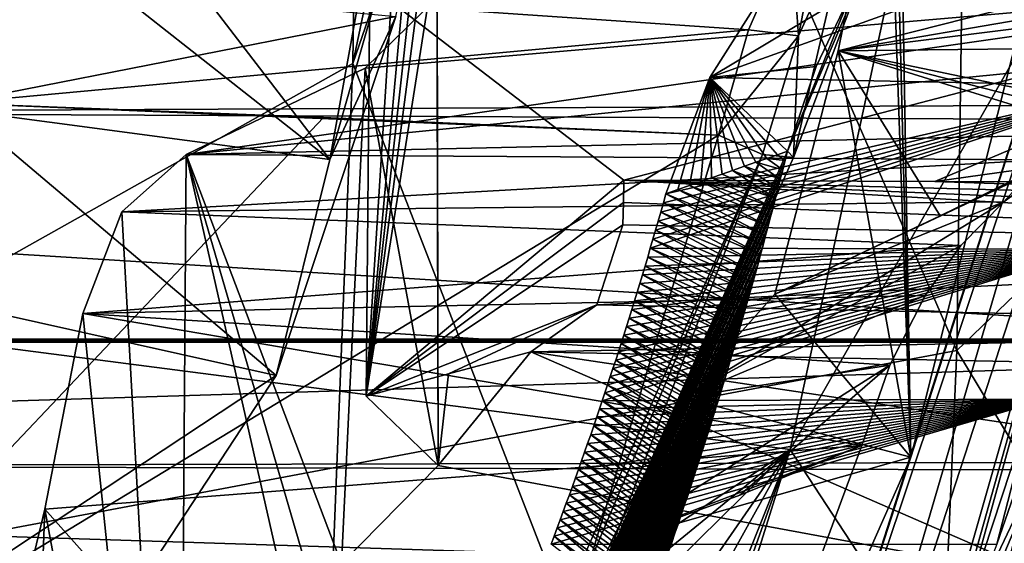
# Model space of a CAD drawing. Header units: metres. Extents: x -150 to 307, y -550 to 84.
# Tile 363 of 656: x 177.2 to 179.45, y -6.83 to -5.63. Entities that reach past the tile are written whole.
import ezdxf

# ---------------------------------------------------------------- set-up
doc = ezdxf.new("R2010")
doc.units = ezdxf.units.M
doc.layers.add('solid_26006363', color=7, linetype='CONTINUOUS')

msp = doc.modelspace()

# ---------------------------------------------------------------- linework, layer by layer
at = {"layer": 'solid_26006363'}
for points in [[(172.837753, -5.822712, 851.356628), (173.62738, 0.000002, 851.318604), (179.782745, 0.000002, 859.352051)], [(179.381119, -4.672429, 859.31189), (172.837753, -5.822712, 851.356628), (179.782745, 0.000002, 859.352051)], [(173.073059, -2.148849, 853.206177), (177.90921, -5.951815, 860.200317), (173.337814, 0, 853.406921)], [(173.337814, 0, 853.406921), (177.90921, -5.951815, 860.200317), (178.385742, -3.315887, 860.247681)], [(179.432434, 0.000028, 898.555115), (179.342484, -6.388863, 898.327148), (176.563232, 0.000015, 895.739807)], [(179.342484, -6.388863, 898.327148), (176.583649, -6.907595, 895.584045), (176.563232, 0.000015, 895.739807)], [(181.243179, -4.565142, 900.236755), (179.342484, -6.388863, 898.327148), (179.432434, 0.000028, 898.555115)], [(174.411835, -7.725033, 896.199707), (178.037109, 0, 899.987976), (174.40567, 0, 896.416138)], [(174.411835, -7.725033, 896.199707), (177.961533, -5.733047, 899.802368), (178.037109, 0, 899.987976)], [(179.162659, 0, 901.078247), (178.037109, 0, 899.987976), (177.961533, -5.733047, 899.802368)], [(179.943771, 0, 901.830261), (179.162659, 0, 901.078247), (177.961533, -5.733047, 899.802368)], [(179.730576, -10.283745, 901.281677), (179.943771, 0, 901.830261), (177.961533, -5.733047, 899.802368)], [(172.104492, -5.179132, 852.676575), (177.90921, -5.951815, 860.200317), (173.073059, -2.148849, 853.206177)], [(178.385742, -3.315887, 860.247681), (177.90921, -5.951815, 860.200317), (178.245712, -4.772816, 860.335999)], [(180.943573, -9.037745, 899.747742), (179.342484, -6.388863, 898.327148), (181.243179, -4.565142, 900.236755)], [(179.381119, -4.672429, 859.31189), (178.961533, -6.614567, 859.264648), (172.837753, -5.822712, 851.356628)], [(179.913528, -4.955569, 860.0354), (178.961533, -6.614567, 859.264648), (179.381119, -4.672429, 859.31189)], [(178.105453, -4.703802, 868.216797), (178.140854, -4.873078, 867.973938), (177.992249, -6.4926, 868.643677)], [(178.00061, -5.553671, 868.619202), (178.105453, -4.703802, 868.216797), (177.992249, -6.4926, 868.643677)], [(177.90921, -5.951815, 860.200317), (178.059753, -5.625562, 860.302551), (178.245712, -4.772816, 860.335999)], [(178.140854, -4.873078, 867.973938), (178.14798, -5.081121, 867.895325), (177.992249, -6.4926, 868.643677)], [(179.294022, -7.122301, 859.819214), (178.961533, -6.614567, 859.264648), (179.913528, -4.955569, 860.0354)], [(179.28035, -7.225312, 860.419495), (180.022507, -4.971245, 860.345215), (179.917892, -4.953764, 860.656433)], [(179.311996, -7.148438, 860.435913), (179.28035, -7.225312, 860.419495), (179.917892, -4.953764, 860.656433)], [(179.379303, -7.221052, 860.111816), (180.022507, -4.971245, 860.345215), (179.28035, -7.225312, 860.419495)], [(179.379303, -7.221052, 860.111816), (179.294022, -7.122301, 859.819214), (179.913528, -4.955569, 860.0354)], [(179.434448, -6.831405, 860.496826), (179.311996, -7.148438, 860.435913), (179.917892, -4.953764, 860.656433)], [(179.379303, -7.221052, 860.111816), (179.913528, -4.955569, 860.0354), (180.022507, -4.971245, 860.345215)], [(179.549072, -6.499936, 860.549255), (179.434448, -6.831405, 860.496826), (179.917892, -4.953764, 860.656433)], [(178.861435, -7.796789, 861.201233), (179.754242, -5.016511, 861.503479), (179.790909, -5.022456, 861.498657)], [(179.237335, -6.632068, 861.468933), (179.754242, -5.016511, 861.503479), (178.861435, -7.796789, 861.201233)], [(179.197571, -5.068841, 862.052246), (179.20903, -4.999267, 862.05249), (179.237335, -6.632068, 861.468933)], [(179.20903, -4.999267, 862.05249), (179.650894, -4.999609, 861.565125), (179.237335, -6.632068, 861.468933)], [(179.237335, -6.632068, 861.468933), (179.650894, -4.999609, 861.565125), (179.754242, -5.016511, 861.503479)], [(178.861435, -7.796789, 861.201233), (179.790909, -5.022456, 861.498657), (178.963837, -7.847898, 861.202881)], [(179.790909, -5.022456, 861.498657), (179.878479, -5.036614, 861.51593), (178.963837, -7.847898, 861.202881)], [(178.963837, -7.847898, 861.202881), (179.878479, -5.036614, 861.51593), (179.565567, -6.582246, 861.473328)], [(178.14798, -5.081121, 867.895325), (178.14798, -5.29464, 867.895325), (177.992249, -6.4926, 868.643677)], [(179.18576, -5.138438, 862.051575), (179.197571, -5.068841, 862.052246), (179.237335, -6.632068, 861.468933)], [(179.071671, -5.703992, 862.030884), (179.18576, -5.138438, 862.051575), (179.237335, -6.632068, 861.468933)], [(180.537109, -5.332516, 865.097412), (179.18576, -5.138438, 862.051575), (179.071671, -5.703992, 862.030884)], [(172.104492, -5.179132, 852.676575), (176.17009, -8.905542, 859.125488), (177.786545, -6.445518, 860.187622)], [(172.104492, -5.179132, 852.676575), (177.786545, -6.445518, 860.187622), (177.90921, -5.951815, 860.200317)], [(53.365746, -5.290247, 673.443176), (289.05188, -5.281072, -97.487572), (290.654449, -6.362432, -96.99762)], [(54.968628, -6.367424, 673.933228), (53.365746, -5.290247, 673.443176), (290.654449, -6.362432, -96.99762)], [(62.133198, -5.290247, 676.123657), (60.530315, -6.367424, 675.633606), (297.826538, -5.292864, -94.804886)], [(180.320099, -6.362432, -283.922089), (179.97464, -5.281072, -282.282288), (162.934433, -5.281072, -284.828979)], [(163.083496, -6.362432, -286.498108), (180.320099, -6.362432, -283.922089), (162.934433, -5.281072, -284.828979)], [(60.530315, -6.367424, 675.633606), (296.221344, -6.369913, -95.295654), (297.826538, -5.292864, -94.804886)], [(181.86615, -5.292864, -291.260803), (181.520126, -6.369913, -289.618317), (163.601318, -6.369913, -292.296295)], [(163.750641, -5.292864, -293.968201), (181.86615, -5.292864, -291.260803), (163.601318, -6.369913, -292.296295)], [(177.992249, -6.4926, 868.643677), (178.14798, -5.29464, 867.895325), (178.153687, -5.467664, 867.803406)], [(180.486771, -5.460565, 865.034729), (180.537109, -5.332516, 865.097412), (179.071671, -5.703992, 862.030884)], [(178.777954, -5.764814, 861.865723), (179.752487, -5.78431, 860.625854), (179.841736, -5.382115, 860.648193)], [(178.911743, -5.553401, 861.770996), (178.777954, -5.764814, 861.865723), (179.841736, -5.382115, 860.648193)], [(178.866257, -5.655896, 863.026794), (178.964142, -5.434412, 862.969971), (177.138168, -5.537876, 861.462158)], [(178.866257, -5.655896, 863.026794), (178.98085, -5.669854, 862.882874), (178.964142, -5.434412, 862.969971)], [(178.964142, -5.434412, 862.969971), (178.98085, -5.669854, 862.882874), (179.026031, -5.434337, 862.894409)], [(178.969376, -5.947519, 862.731628), (179.131653, -5.519087, 862.677368), (179.088348, -5.43424, 862.81842)], [(178.98085, -5.669854, 862.882874), (178.969376, -5.947519, 862.731628), (179.088348, -5.43424, 862.81842)], [(179.026031, -5.434337, 862.894409), (178.98085, -5.669854, 862.882874), (179.088348, -5.43424, 862.81842)], [(178.156723, -6.651658, 867.585205), (177.992249, -6.4926, 868.643677), (178.153687, -5.467664, 867.803406)], [(178.156723, -6.651658, 867.585205), (178.153687, -5.467664, 867.803406), (178.154327, -5.582214, 867.537842)], [(180.486771, -5.460565, 865.034729), (179.071671, -5.703992, 862.030884), (180.416275, -5.534753, 864.908081)], [(178.581192, -5.999354, 868.955688), (180.462646, -5.507825, 869.987854), (178.00061, -5.553671, 868.619202)], [(178.581192, -5.999354, 868.955688), (179.292511, -6.002451, 869.351807), (180.462646, -5.507825, 869.987854)], [(179.292511, -6.002451, 869.351807), (180.327255, -5.857431, 869.923279), (180.462646, -5.507825, 869.987854)], [(177.049072, -5.823477, 861.445251), (177.138168, -5.537876, 861.462158), (178.059753, -5.625562, 860.302551)], [(178.866257, -5.655896, 863.026794), (177.138168, -5.537876, 861.462158), (177.049072, -5.823477, 861.445251)], [(177.580826, -5.940783, 865.895569), (180.416275, -5.534753, 864.908081), (180.097519, -5.692615, 864.271362)], [(177.580826, -5.940783, 865.895569), (177.989487, -5.743797, 866.675903), (180.416275, -5.534753, 864.908081)], [(177.989487, -5.743797, 866.675903), (178.154327, -5.582214, 867.537842), (180.416275, -5.534753, 864.908081)], [(179.131653, -5.519087, 862.677368), (178.95517, -5.932831, 862.555908), (179.101471, -5.570441, 862.517639)], [(178.969376, -5.947519, 862.731628), (178.95517, -5.932831, 862.555908), (179.131653, -5.519087, 862.677368)], [(180.097519, -5.692615, 864.271362), (180.416275, -5.534753, 864.908081), (179.071671, -5.703992, 862.030884)], [(178.581192, -5.999354, 868.955688), (178.00061, -5.553671, 868.619202), (177.992249, -6.4926, 868.643677)], [(179.101471, -5.570441, 862.517639), (178.777954, -5.764814, 861.865723), (178.911743, -5.553401, 861.770996)], [(178.156723, -6.651658, 867.585205), (178.154327, -5.582214, 867.537842), (177.989487, -5.743797, 866.675903)], [(179.020798, -5.739427, 862.561829), (178.777954, -5.764814, 861.865723), (179.101471, -5.570441, 862.517639)], [(179.020798, -5.739427, 862.561829), (179.101471, -5.570441, 862.517639), (178.95517, -5.932831, 862.555908)], [(177.049072, -5.823477, 861.445251), (178.059753, -5.625562, 860.302551), (177.786545, -6.445518, 860.187622)], [(177.90921, -5.951815, 860.200317), (177.786545, -6.445518, 860.187622), (178.059753, -5.625562, 860.302551)], [(178.866257, -5.655896, 863.026794), (177.049072, -5.823477, 861.445251), (178.797516, -5.8969, 863.031311)], [(178.866257, -5.655896, 863.026794), (178.797516, -5.8969, 863.031311), (178.98085, -5.669854, 862.882874)], [(178.797516, -5.8969, 863.031311), (178.898056, -5.940386, 862.893311), (178.98085, -5.669854, 862.882874)], [(178.98085, -5.669854, 862.882874), (178.898056, -5.940386, 862.893311), (178.969376, -5.947519, 862.731628)], [(179.640991, -5.895341, 863.515198), (177.580826, -5.940783, 865.895569), (180.097519, -5.692615, 864.271362)], [(179.77652, -5.850738, 863.635864), (180.097519, -5.692615, 864.271362), (179.071671, -5.703992, 862.030884)], [(179.071671, -5.703992, 862.030884), (179.237335, -6.632068, 861.468933), (178.926315, -6.260039, 861.985413)], [(179.304413, -6.080739, 862.712769), (179.071671, -5.703992, 862.030884), (178.926315, -6.260039, 861.985413)], [(179.686554, -5.894655, 863.460144), (179.071671, -5.703992, 862.030884), (179.304413, -6.080739, 862.712769)], [(179.731628, -5.872745, 863.547302), (179.071671, -5.703992, 862.030884), (179.686554, -5.894655, 863.460144)], [(179.731628, -5.872745, 863.547302), (179.77652, -5.850738, 863.635864), (179.071671, -5.703992, 862.030884)], [(174.411835, -7.725033, 896.199707), (177.730026, -11.555298, 899.233765), (177.961533, -5.733047, 899.802368)], [(179.730576, -10.283745, 901.281677), (177.961533, -5.733047, 899.802368), (177.730026, -11.555298, 899.233765)], [(179.020798, -5.739427, 862.561829), (178.95517, -5.932831, 862.555908), (178.777954, -5.764814, 861.865723)], [(177.935349, -6.876023, 866.531677), (177.989487, -5.743797, 866.675903), (177.580826, -5.940783, 865.895569)], [(177.935349, -6.876023, 866.531677), (178.156723, -6.651658, 867.585205), (177.989487, -5.743797, 866.675903)], [(178.641785, -6.154912, 861.873657), (179.65387, -6.157035, 860.59198), (179.752487, -5.78431, 860.625854)], [(178.647797, -6.134428, 861.875549), (178.641785, -6.154912, 861.873657), (179.752487, -5.78431, 860.625854)], [(178.653793, -6.113828, 861.877441), (178.647797, -6.134428, 861.875549), (179.752487, -5.78431, 860.625854)], [(178.65976, -6.093112, 861.879333), (178.653793, -6.113828, 861.877441), (179.752487, -5.78431, 860.625854)], [(178.66571, -6.072279, 861.881165), (178.65976, -6.093112, 861.879333), (179.752487, -5.78431, 860.625854)], [(178.671661, -6.051332, 861.882996), (178.66571, -6.072279, 861.881165), (179.752487, -5.78431, 860.625854)], [(178.671661, -6.051332, 861.882996), (179.752487, -5.78431, 860.625854), (178.677582, -6.030268, 861.884766)], [(178.777954, -5.764814, 861.865723), (178.677582, -6.030268, 861.884766), (179.752487, -5.78431, 860.625854)], [(178.704926, -6.020914, 861.950012), (178.677582, -6.030268, 861.884766), (178.777954, -5.764814, 861.865723)], [(178.73143, -6.011731, 862.01355), (178.704926, -6.020914, 861.950012), (178.777954, -5.764814, 861.865723)], [(178.757126, -6.00277, 862.075439), (178.73143, -6.011731, 862.01355), (178.777954, -5.764814, 861.865723)], [(178.782074, -5.994061, 862.13562), (178.757126, -6.00277, 862.075439), (178.777954, -5.764814, 861.865723)], [(178.806274, -5.985558, 862.194092), (178.782074, -5.994061, 862.13562), (178.777954, -5.764814, 861.865723)], [(178.829773, -5.977288, 862.250854), (178.806274, -5.985558, 862.194092), (178.777954, -5.764814, 861.865723)], [(178.857071, -5.967739, 862.316772), (178.829773, -5.977288, 862.250854), (178.777954, -5.764814, 861.865723)], [(178.88327, -5.958619, 862.380249), (178.857071, -5.967739, 862.316772), (178.777954, -5.764814, 861.865723)], [(178.908157, -5.949627, 862.441284), (178.88327, -5.958619, 862.380249), (178.777954, -5.764814, 861.865723)], [(178.932297, -5.941177, 862.499817), (178.908157, -5.949627, 862.441284), (178.777954, -5.764814, 861.865723)], [(178.95517, -5.932831, 862.555908), (178.932297, -5.941177, 862.499817), (178.777954, -5.764814, 861.865723)], [(172.581253, -10.843798, 853.647644), (172.837753, -5.822712, 851.356628), (178.961533, -6.614567, 859.264648)], [(176.583237, -7.239657, 861.005737), (177.049072, -5.823477, 861.445251), (177.786545, -6.445518, 860.187622)], [(177.894196, -5.856225, 862.211731), (177.049072, -5.823477, 861.445251), (176.583237, -7.239657, 861.005737)], [(177.894196, -5.856225, 862.211731), (178.797516, -5.8969, 863.031311), (177.049072, -5.823477, 861.445251)], [(177.894196, -5.856225, 862.211731), (176.583237, -7.239657, 861.005737), (178.797516, -5.8969, 863.031311)], [(179.292511, -6.002451, 869.351807), (180.00383, -6.005548, 869.747986), (180.327255, -5.857431, 869.923279)], [(178.797516, -5.8969, 863.031311), (176.583237, -7.239657, 861.005737), (178.367249, -7.32052, 862.834167)], [(179.536362, -5.952895, 863.423523), (177.580826, -5.940783, 865.895569), (179.640991, -5.895341, 863.515198)], [(178.797516, -5.8969, 863.031311), (178.367249, -7.32052, 862.834167), (178.898056, -5.940386, 862.893311)], [(179.578949, -5.952194, 863.373596), (179.686554, -5.894655, 863.460144), (179.304413, -6.080739, 862.712769)], [(177.433441, -6.07154, 865.709473), (177.562637, -8.404031, 865.870911), (177.580826, -5.940783, 865.895569)], [(179.536362, -5.952895, 863.423523), (177.433441, -6.07154, 865.709473), (177.580826, -5.940783, 865.895569)], [(177.562637, -8.404031, 865.870911), (177.838684, -7.080999, 866.318542), (177.580826, -5.940783, 865.895569)], [(177.875549, -6.95228, 866.394775), (177.935349, -6.876023, 866.531677), (177.580826, -5.940783, 865.895569)], [(177.838684, -7.080999, 866.318542), (177.875549, -6.95228, 866.394775), (177.580826, -5.940783, 865.895569)], [(177.595139, -9.014685, 862.256653), (178.95517, -5.932831, 862.555908), (178.969376, -5.947519, 862.731628)], [(177.595139, -9.014685, 862.256653), (178.949844, -5.954334, 862.554504), (178.95517, -5.932831, 862.555908)], [(177.595139, -9.014685, 862.256653), (178.969376, -5.947519, 862.731628), (178.898056, -5.940386, 862.893311)], [(177.691925, -8.65412, 862.533386), (177.595139, -9.014685, 862.256653), (178.898056, -5.940386, 862.893311)], [(178.367249, -7.32052, 862.834167), (177.691925, -8.65412, 862.533386), (178.898056, -5.940386, 862.893311)], [(178.949844, -5.954334, 862.554504), (178.908157, -5.949627, 862.441284), (178.932297, -5.941177, 862.499817)], [(178.949844, -5.954334, 862.554504), (178.932297, -5.941177, 862.499817), (178.95517, -5.932831, 862.555908)], [(179.536362, -5.952895, 863.423523), (179.449814, -6.049243, 863.346802), (177.433441, -6.07154, 865.709473)], [(177.595139, -9.014685, 862.256653), (178.944473, -5.975848, 862.552979), (178.949844, -5.954334, 862.554504)], [(178.939041, -5.997352, 862.551392), (178.857071, -5.967739, 862.316772), (178.88327, -5.958619, 862.380249)], [(178.944473, -5.975848, 862.552979), (178.88327, -5.958619, 862.380249), (178.908157, -5.949627, 862.441284)], [(178.939041, -5.997352, 862.551392), (178.88327, -5.958619, 862.380249), (178.944473, -5.975848, 862.552979)], [(178.944473, -5.975848, 862.552979), (178.908157, -5.949627, 862.441284), (178.949844, -5.954334, 862.554504)], [(179.578949, -5.952194, 863.373596), (179.304413, -6.080739, 862.712769), (178.926315, -6.260039, 861.985413)], [(179.449814, -6.049243, 863.346802), (179.578949, -5.952194, 863.373596), (178.926315, -6.260039, 861.985413)], [(179.536362, -5.952895, 863.423523), (179.578949, -5.952194, 863.373596), (179.449814, -6.049243, 863.346802)], [(177.595139, -9.014685, 862.256653), (178.939041, -5.997352, 862.551392), (178.944473, -5.975848, 862.552979)], [(178.928055, -6.040334, 862.548157), (178.782074, -5.994061, 862.13562), (178.806274, -5.985558, 862.194092)], [(178.928055, -6.040334, 862.548157), (178.806274, -5.985558, 862.194092), (178.829773, -5.977288, 862.250854)], [(178.933578, -6.018847, 862.549805), (178.829773, -5.977288, 862.250854), (178.857071, -5.967739, 862.316772)], [(178.928055, -6.040334, 862.548157), (178.829773, -5.977288, 862.250854), (178.933578, -6.018847, 862.549805)], [(178.933578, -6.018847, 862.549805), (178.857071, -5.967739, 862.316772), (178.939041, -5.997352, 862.551392)], [(177.595139, -9.014685, 862.256653), (178.933578, -6.018847, 862.549805), (178.939041, -5.997352, 862.551392)], [(178.580215, -6.050413, 868.956726), (178.581192, -5.999354, 868.955688), (177.992249, -6.4926, 868.643677)], [(178.580215, -6.050413, 868.956726), (181.202805, -6.154105, 866.114685), (178.581192, -5.999354, 868.955688)], [(178.581192, -5.999354, 868.955688), (181.202805, -6.154105, 866.114685), (181.206238, -6.110541, 866.110962)], [(178.581192, -5.999354, 868.955688), (181.206238, -6.110541, 866.110962), (181.209641, -6.066997, 866.107239)], [(178.581192, -5.999354, 868.955688), (181.209641, -6.066997, 866.107239), (179.292511, -6.002451, 869.351807)], [(178.91687, -6.083277, 862.5448), (178.73143, -6.011731, 862.01355), (178.757126, -6.00277, 862.075439)], [(178.922485, -6.06181, 862.546509), (178.757126, -6.00277, 862.075439), (178.782074, -5.994061, 862.13562)], [(178.91687, -6.083277, 862.5448), (178.757126, -6.00277, 862.075439), (178.922485, -6.06181, 862.546509)], [(178.922485, -6.06181, 862.546509), (178.782074, -5.994061, 862.13562), (178.928055, -6.040334, 862.548157)], [(179.292511, -6.002451, 869.351807), (181.209641, -6.066997, 866.107239), (180.00383, -6.005548, 869.747986)], [(177.595139, -9.014685, 862.256653), (178.928055, -6.040334, 862.548157), (178.933578, -6.018847, 862.549805)], [(178.899734, -6.147619, 862.539429), (178.671661, -6.051332, 861.882996), (178.677582, -6.030268, 861.884766)], [(178.905487, -6.126182, 862.54126), (178.677582, -6.030268, 861.884766), (178.704926, -6.020914, 861.950012)], [(178.899734, -6.147619, 862.539429), (178.677582, -6.030268, 861.884766), (178.905487, -6.126182, 862.54126)], [(178.911209, -6.104735, 862.54303), (178.704926, -6.020914, 861.950012), (178.73143, -6.011731, 862.01355)], [(178.905487, -6.126182, 862.54126), (178.704926, -6.020914, 861.950012), (178.911209, -6.104735, 862.54303)], [(178.911209, -6.104735, 862.54303), (178.73143, -6.011731, 862.01355), (178.91687, -6.083277, 862.5448)], [(177.433441, -6.07154, 865.709473), (179.449814, -6.049243, 863.346802), (179.351837, -6.148342, 863.356262)], [(177.595139, -9.014685, 862.256653), (178.922485, -6.06181, 862.546509), (178.928055, -6.040334, 862.548157)], [(178.579239, -6.101172, 868.957825), (178.580215, -6.050413, 868.956726), (177.992249, -6.4926, 868.643677)], [(178.579239, -6.101172, 868.957825), (181.202805, -6.154105, 866.114685), (178.580215, -6.050413, 868.956726)], [(178.893921, -6.169046, 862.537598), (178.66571, -6.072279, 861.881165), (178.671661, -6.051332, 861.882996)], [(178.893921, -6.169046, 862.537598), (178.671661, -6.051332, 861.882996), (178.899734, -6.147619, 862.539429)], [(179.449814, -6.049243, 863.346802), (178.926315, -6.260039, 861.985413), (178.716278, -6.496286, 862.109924)], [(179.351837, -6.148342, 863.356262), (179.449814, -6.049243, 863.346802), (178.716278, -6.496286, 862.109924)], [(177.433441, -6.07154, 865.709473), (179.351837, -6.148342, 863.356262), (177.344391, -6.303802, 865.610229)], [(177.433441, -6.07154, 865.709473), (177.344391, -6.303802, 865.610229), (177.562637, -8.404031, 865.870911)], [(177.595139, -9.014685, 862.256653), (178.91687, -6.083277, 862.5448), (178.922485, -6.06181, 862.546509)], [(178.888077, -6.190462, 862.535706), (178.65976, -6.093112, 861.879333), (178.66571, -6.072279, 861.881165)], [(178.888077, -6.190462, 862.535706), (178.66571, -6.072279, 861.881165), (178.893921, -6.169046, 862.537598)], [(177.595139, -9.014685, 862.256653), (178.911209, -6.104735, 862.54303), (178.91687, -6.083277, 862.5448)], [(178.519379, -6.284269, 868.93042), (178.579239, -6.101172, 868.957825), (177.992249, -6.4926, 868.643677)], [(178.519379, -6.284269, 868.93042), (181.202805, -6.154105, 866.114685), (178.579239, -6.101172, 868.957825)], [(178.882172, -6.211868, 862.533752), (178.653793, -6.113828, 861.877441), (178.65976, -6.093112, 861.879333)], [(178.882172, -6.211868, 862.533752), (178.65976, -6.093112, 861.879333), (178.888077, -6.190462, 862.535706)], [(177.595139, -9.014685, 862.256653), (178.905487, -6.126182, 862.54126), (178.911209, -6.104735, 862.54303)], [(178.876221, -6.233262, 862.531799), (178.647797, -6.134428, 861.875549), (178.653793, -6.113828, 861.877441)], [(178.876221, -6.233262, 862.531799), (178.653793, -6.113828, 861.877441), (178.882172, -6.211868, 862.533752)], [(177.595139, -9.014685, 862.256653), (178.899734, -6.147619, 862.539429), (178.905487, -6.126182, 862.54126)], [(178.870224, -6.254646, 862.529785), (178.641785, -6.154912, 861.873657), (178.647797, -6.134428, 861.875549)], [(178.870224, -6.254646, 862.529785), (178.647797, -6.134428, 861.875549), (178.876221, -6.233262, 862.531799)], [(177.344391, -6.303802, 865.610229), (179.351837, -6.148342, 863.356262), (179.269913, -6.262866, 863.384827)], [(177.595139, -9.014685, 862.256653), (178.893921, -6.169046, 862.537598), (178.899734, -6.147619, 862.539429)], [(178.519379, -6.284269, 868.93042), (181.140091, -6.339268, 866.087952), (181.202805, -6.154105, 866.114685)], [(178.531738, -6.503927, 861.835083), (179.549072, -6.499936, 860.549255), (179.65387, -6.157035, 860.59198)], [(178.537903, -6.485523, 861.837402), (178.531738, -6.503927, 861.835083), (179.65387, -6.157035, 860.59198)], [(178.544083, -6.466994, 861.839661), (178.537903, -6.485523, 861.837402), (179.65387, -6.157035, 860.59198)], [(178.550247, -6.44835, 861.84198), (178.544083, -6.466994, 861.839661), (179.65387, -6.157035, 860.59198)], [(178.556412, -6.429592, 861.844238), (178.550247, -6.44835, 861.84198), (179.65387, -6.157035, 860.59198)], [(178.562576, -6.410719, 861.846497), (178.556412, -6.429592, 861.844238), (179.65387, -6.157035, 860.59198)], [(178.568726, -6.391731, 861.848694), (178.562576, -6.410719, 861.846497), (179.65387, -6.157035, 860.59198)], [(178.574875, -6.372629, 861.850891), (178.568726, -6.391731, 861.848694), (179.65387, -6.157035, 860.59198)], [(178.581009, -6.353412, 861.853088), (178.574875, -6.372629, 861.850891), (179.65387, -6.157035, 860.59198)], [(178.587128, -6.334079, 861.855225), (178.581009, -6.353412, 861.853088), (179.65387, -6.157035, 860.59198)], [(178.593246, -6.314632, 861.857361), (178.587128, -6.334079, 861.855225), (179.65387, -6.157035, 860.59198)], [(178.599365, -6.295071, 861.859497), (178.593246, -6.314632, 861.857361), (179.65387, -6.157035, 860.59198)], [(178.605453, -6.275394, 861.861572), (178.599365, -6.295071, 861.859497), (179.65387, -6.157035, 860.59198)], [(178.611542, -6.255602, 861.863647), (178.605453, -6.275394, 861.861572), (179.65387, -6.157035, 860.59198)], [(178.61763, -6.235695, 861.865723), (178.611542, -6.255602, 861.863647), (179.65387, -6.157035, 860.59198)], [(178.623688, -6.215672, 861.867737), (178.61763, -6.235695, 861.865723), (179.65387, -6.157035, 860.59198)], [(178.62973, -6.195534, 861.869751), (178.623688, -6.215672, 861.867737), (179.65387, -6.157035, 860.59198)], [(178.635773, -6.175281, 861.871704), (178.62973, -6.195534, 861.869751), (179.65387, -6.157035, 860.59198)], [(178.641785, -6.154912, 861.873657), (178.635773, -6.175281, 861.871704), (179.65387, -6.157035, 860.59198)], [(178.864182, -6.276018, 862.52771), (178.635773, -6.175281, 861.871704), (178.641785, -6.154912, 861.873657)], [(178.864182, -6.276018, 862.52771), (178.641785, -6.154912, 861.873657), (178.870224, -6.254646, 862.529785)], [(179.269913, -6.262866, 863.384827), (179.351837, -6.148342, 863.356262), (178.716278, -6.496286, 862.109924)], [(177.595139, -9.014685, 862.256653), (178.888077, -6.190462, 862.535706), (178.893921, -6.169046, 862.537598)], [(177.595139, -9.014685, 862.256653), (178.882172, -6.211868, 862.533752), (178.888077, -6.190462, 862.535706)], [(178.858093, -6.297379, 862.525635), (178.62973, -6.195534, 861.869751), (178.635773, -6.175281, 861.871704)], [(178.858093, -6.297379, 862.525635), (178.635773, -6.175281, 861.871704), (178.864182, -6.276018, 862.52771)], [(177.595139, -9.014685, 862.256653), (178.876221, -6.233262, 862.531799), (178.882172, -6.211868, 862.533752)], [(178.851959, -6.318728, 862.52356), (178.623688, -6.215672, 861.867737), (178.62973, -6.195534, 861.869751)], [(178.851959, -6.318728, 862.52356), (178.62973, -6.195534, 861.869751), (178.858093, -6.297379, 862.525635)], [(177.595139, -9.014685, 862.256653), (178.870224, -6.254646, 862.529785), (178.876221, -6.233262, 862.531799)], [(178.839539, -6.361391, 862.519165), (178.611542, -6.255602, 861.863647), (178.61763, -6.235695, 861.865723)], [(178.845779, -6.340066, 862.521362), (178.61763, -6.235695, 861.865723), (178.623688, -6.215672, 861.867737)], [(178.839539, -6.361391, 862.519165), (178.61763, -6.235695, 861.865723), (178.845779, -6.340066, 862.521362)], [(178.845779, -6.340066, 862.521362), (178.623688, -6.215672, 861.867737), (178.851959, -6.318728, 862.52356)], [(177.595139, -9.014685, 862.256653), (178.864182, -6.276018, 862.52771), (178.870224, -6.254646, 862.529785)], [(178.833267, -6.382704, 862.516968), (178.605453, -6.275394, 861.861572), (178.611542, -6.255602, 861.863647)], [(178.833267, -6.382704, 862.516968), (178.611542, -6.255602, 861.863647), (178.839539, -6.361391, 862.519165)], [(177.344391, -6.303802, 865.610229), (179.269913, -6.262866, 863.384827), (179.18985, -6.422462, 863.4151)], [(177.595139, -9.014685, 862.256653), (178.858093, -6.297379, 862.525635), (178.864182, -6.276018, 862.52771)], [(178.826935, -6.404006, 862.514709), (178.599365, -6.295071, 861.859497), (178.605453, -6.275394, 861.861572)], [(178.826935, -6.404006, 862.514709), (178.605453, -6.275394, 861.861572), (178.833267, -6.382704, 862.516968)], [(178.716278, -6.496286, 862.109924), (178.926315, -6.260039, 861.985413), (179.237335, -6.632068, 861.468933)], [(179.18985, -6.422462, 863.4151), (179.269913, -6.262866, 863.384827), (178.716278, -6.496286, 862.109924)], [(177.344391, -6.303802, 865.610229), (179.125351, -6.605477, 863.412292), (177.257278, -6.750916, 865.521179)], [(177.344391, -6.303802, 865.610229), (177.257278, -6.750916, 865.521179), (177.562637, -8.404031, 865.870911)], [(177.344391, -6.303802, 865.610229), (179.18985, -6.422462, 863.4151), (179.125351, -6.605477, 863.412292)], [(177.595139, -9.014685, 862.256653), (178.851959, -6.318728, 862.52356), (178.858093, -6.297379, 862.525635)], [(178.519379, -6.284269, 868.93042), (177.992249, -6.4926, 868.643677), (178.180252, -6.442121, 868.746704)], [(178.180252, -6.442121, 868.746704), (178.36824, -6.391641, 868.849731), (178.519379, -6.284269, 868.93042)], [(178.36824, -6.391641, 868.849731), (181.140091, -6.339268, 866.087952), (178.519379, -6.284269, 868.93042)], [(178.820572, -6.425294, 862.51239), (178.593246, -6.314632, 861.857361), (178.599365, -6.295071, 861.859497)], [(178.820572, -6.425294, 862.51239), (178.599365, -6.295071, 861.859497), (178.826935, -6.404006, 862.514709)], [(177.595139, -9.014685, 862.256653), (178.845779, -6.340066, 862.521362), (178.851959, -6.318728, 862.52356)], [(178.814148, -6.446569, 862.510071), (178.587128, -6.334079, 861.855225), (178.593246, -6.314632, 861.857361)], [(178.814148, -6.446569, 862.510071), (178.593246, -6.314632, 861.857361), (178.820572, -6.425294, 862.51239)], [(177.595139, -9.014685, 862.256653), (178.839539, -6.361391, 862.519165), (178.845779, -6.340066, 862.521362)], [(178.36824, -6.391641, 868.849731), (181.008957, -6.444919, 865.988037), (181.140091, -6.339268, 866.087952)], [(178.807678, -6.467832, 862.50769), (178.581009, -6.353412, 861.853088), (178.587128, -6.334079, 861.855225)], [(178.807678, -6.467832, 862.50769), (178.587128, -6.334079, 861.855225), (178.814148, -6.446569, 862.510071)], [(54.968628, -6.367424, 673.933228), (290.654449, -6.362432, -96.99762), (292.483582, -6.92732, -96.4384)], [(56.796795, -6.92875, 674.492188), (54.968628, -6.367424, 673.933228), (292.483582, -6.92732, -96.4384)], [(60.530315, -6.367424, 675.633606), (58.702145, -6.92875, 675.074707), (296.221344, -6.369913, -95.295654)], [(58.702145, -6.92875, 675.074707), (294.390808, -6.929883, -95.855293), (296.221344, -6.369913, -95.295654)], [(180.714386, -6.92732, -285.793732), (180.320099, -6.362432, -283.922089), (163.083496, -6.362432, -286.498108)], [(163.253647, -6.92732, -288.403259), (180.714386, -6.92732, -285.793732), (163.083496, -6.362432, -286.498108)], [(181.520126, -6.369913, -289.618317), (181.125519, -6.929883, -287.74527), (163.431046, -6.929883, -290.38974)], [(163.601318, -6.369913, -292.296295), (181.520126, -6.369913, -289.618317), (163.431046, -6.929883, -290.38974)], [(177.595139, -9.014685, 862.256653), (178.833267, -6.382704, 862.516968), (178.839539, -6.361391, 862.519165)], [(178.801163, -6.489082, 862.505249), (178.574875, -6.372629, 861.850891), (178.581009, -6.353412, 861.853088)], [(178.801163, -6.489082, 862.505249), (178.581009, -6.353412, 861.853088), (178.807678, -6.467832, 862.50769)], [(179.342484, -6.388863, 898.327148), (179.063919, -12.813958, 897.631409), (176.583649, -6.907595, 895.584045)], [(177.595139, -9.014685, 862.256653), (178.826935, -6.404006, 862.514709), (178.833267, -6.382704, 862.516968)], [(178.36824, -6.391641, 868.849731), (178.156723, -6.651658, 867.585205), (179.561981, -6.911149, 864.75592)], [(178.180252, -6.442121, 868.746704), (178.156723, -6.651658, 867.585205), (178.36824, -6.391641, 868.849731)], [(178.36824, -6.391641, 868.849731), (179.561981, -6.911149, 864.75592), (180.283615, -6.677971, 865.374146)], [(178.36824, -6.391641, 868.849731), (180.283615, -6.677971, 865.374146), (181.008957, -6.444919, 865.988037)], [(178.78801, -6.531541, 862.500305), (178.562576, -6.410719, 861.846497), (178.568726, -6.391731, 861.848694)], [(178.794617, -6.510318, 862.502808), (178.568726, -6.391731, 861.848694), (178.574875, -6.372629, 861.850891)], [(178.78801, -6.531541, 862.500305), (178.568726, -6.391731, 861.848694), (178.794617, -6.510318, 862.502808)], [(178.794617, -6.510318, 862.502808), (178.574875, -6.372629, 861.850891), (178.801163, -6.489082, 862.505249)], [(180.943573, -9.037745, 899.747742), (179.063919, -12.813958, 897.631409), (179.342484, -6.388863, 898.327148)], [(177.595139, -9.014685, 862.256653), (178.820572, -6.425294, 862.51239), (178.826935, -6.404006, 862.514709)], [(178.781357, -6.552751, 862.497803), (178.556412, -6.429592, 861.844238), (178.562576, -6.410719, 861.846497)], [(178.781357, -6.552751, 862.497803), (178.562576, -6.410719, 861.846497), (178.78801, -6.531541, 862.500305)], [(177.595139, -9.014685, 862.256653), (178.814148, -6.446569, 862.510071), (178.820572, -6.425294, 862.51239)], [(178.774658, -6.573946, 862.495239), (178.550247, -6.44835, 861.84198), (178.556412, -6.429592, 861.844238)], [(179.18985, -6.422462, 863.4151), (178.716278, -6.496286, 862.109924), (178.55249, -6.826474, 862.120544)], [(178.846481, -6.719198, 862.775696), (179.18985, -6.422462, 863.4151), (178.55249, -6.826474, 862.120544)], [(178.774658, -6.573946, 862.495239), (178.556412, -6.429592, 861.844238), (178.781357, -6.552751, 862.497803)], [(178.846481, -6.719198, 862.775696), (179.125351, -6.605477, 863.412292), (179.18985, -6.422462, 863.4151)], [(176.583237, -7.239657, 861.005737), (177.786545, -6.445518, 860.187622), (176.17009, -8.905542, 859.125488)], [(177.595139, -9.014685, 862.256653), (178.807678, -6.467832, 862.50769), (178.814148, -6.446569, 862.510071)], [(178.180252, -6.442121, 868.746704), (177.992249, -6.4926, 868.643677), (178.156723, -6.651658, 867.585205)], [(178.767914, -6.595127, 862.492615), (178.544083, -6.466994, 861.839661), (178.550247, -6.44835, 861.84198)], [(178.767914, -6.595127, 862.492615), (178.550247, -6.44835, 861.84198), (178.774658, -6.573946, 862.495239)], [(177.595139, -9.014685, 862.256653), (178.801163, -6.489082, 862.505249), (178.807678, -6.467832, 862.50769)], [(178.761124, -6.616294, 862.48999), (178.537903, -6.485523, 861.837402), (178.544083, -6.466994, 861.839661)], [(178.761124, -6.616294, 862.48999), (178.544083, -6.466994, 861.839661), (178.767914, -6.595127, 862.492615)], [(177.595139, -9.014685, 862.256653), (178.794617, -6.510318, 862.502808), (178.801163, -6.489082, 862.505249)], [(178.414841, -6.831173, 861.788696), (179.434448, -6.831405, 860.496826), (179.549072, -6.499936, 860.549255)], [(178.421814, -6.812681, 861.791565), (178.414841, -6.831173, 861.788696), (179.549072, -6.499936, 860.549255)], [(178.428787, -6.794075, 861.794495), (178.421814, -6.812681, 861.791565), (179.549072, -6.499936, 860.549255)], [(178.435745, -6.775349, 861.797302), (178.428787, -6.794075, 861.794495), (179.549072, -6.499936, 860.549255)], [(178.442719, -6.756503, 861.800171), (178.435745, -6.775349, 861.797302), (179.549072, -6.499936, 860.549255)], [(178.449677, -6.737533, 861.802979), (178.442719, -6.756503, 861.800171), (179.549072, -6.499936, 860.549255)], [(178.45665, -6.718435, 861.805847), (178.449677, -6.737533, 861.802979), (179.549072, -6.499936, 860.549255)], [(178.463608, -6.699208, 861.808594), (178.45665, -6.718435, 861.805847), (179.549072, -6.499936, 860.549255)], [(178.470581, -6.679848, 861.811401), (178.463608, -6.699208, 861.808594), (179.549072, -6.499936, 860.549255)], [(178.477554, -6.660352, 861.814148), (178.470581, -6.679848, 861.811401), (179.549072, -6.499936, 860.549255)], [(178.484512, -6.640718, 861.816895), (178.477554, -6.660352, 861.814148), (179.549072, -6.499936, 860.549255)], [(178.491486, -6.620941, 861.819641), (178.484512, -6.640718, 861.816895), (179.549072, -6.499936, 860.549255)], [(178.498459, -6.601019, 861.822388), (178.491486, -6.620941, 861.819641), (179.549072, -6.499936, 860.549255)], [(178.505432, -6.580951, 861.825073), (178.498459, -6.601019, 861.822388), (179.549072, -6.499936, 860.549255)], [(178.512405, -6.560731, 861.827759), (178.505432, -6.580951, 861.825073), (179.549072, -6.499936, 860.549255)], [(178.519394, -6.540358, 861.830383), (178.512405, -6.560731, 861.827759), (179.549072, -6.499936, 860.549255)], [(178.525558, -6.522205, 861.832764), (178.519394, -6.540358, 861.830383), (179.549072, -6.499936, 860.549255)], [(178.531738, -6.503927, 861.835083), (178.525558, -6.522205, 861.832764), (179.549072, -6.499936, 860.549255)], [(178.747391, -6.658586, 862.484619), (178.525558, -6.522205, 861.832764), (178.531738, -6.503927, 861.835083)], [(178.754288, -6.637447, 862.487305), (178.531738, -6.503927, 861.835083), (178.537903, -6.485523, 861.837402)], [(178.747391, -6.658586, 862.484619), (178.531738, -6.503927, 861.835083), (178.754288, -6.637447, 862.487305)], [(178.754288, -6.637447, 862.487305), (178.537903, -6.485523, 861.837402), (178.761124, -6.616294, 862.48999)], [(178.55249, -6.826474, 862.120544), (178.716278, -6.496286, 862.109924), (179.237335, -6.632068, 861.468933)], [(177.595139, -9.014685, 862.256653), (178.78801, -6.531541, 862.500305), (178.794617, -6.510318, 862.502808)], [(178.740463, -6.679709, 862.481873), (178.519394, -6.540358, 861.830383), (178.525558, -6.522205, 861.832764)], [(178.740463, -6.679709, 862.481873), (178.525558, -6.522205, 861.832764), (178.747391, -6.658586, 862.484619)], [(177.595139, -9.014685, 862.256653), (178.781357, -6.552751, 862.497803), (178.78801, -6.531541, 862.500305)], [(178.73349, -6.700818, 862.479065), (178.512405, -6.560731, 861.827759), (178.519394, -6.540358, 861.830383)], [(178.73349, -6.700818, 862.479065), (178.519394, -6.540358, 861.830383), (178.740463, -6.679709, 862.481873)], [(177.595139, -9.014685, 862.256653), (178.774658, -6.573946, 862.495239), (178.781357, -6.552751, 862.497803)], [(177.595139, -9.014685, 862.256653), (178.767914, -6.595127, 862.492615), (178.774658, -6.573946, 862.495239)], [(178.726471, -6.721911, 862.476257), (178.505432, -6.580951, 861.825073), (178.512405, -6.560731, 861.827759)], [(178.726471, -6.721911, 862.476257), (178.512405, -6.560731, 861.827759), (178.73349, -6.700818, 862.479065)], [(177.595139, -9.014685, 862.256653), (178.761124, -6.616294, 862.48999), (178.767914, -6.595127, 862.492615)], [(178.719406, -6.742989, 862.473389), (178.498459, -6.601019, 861.822388), (178.505432, -6.580951, 861.825073)], [(178.719406, -6.742989, 862.473389), (178.505432, -6.580951, 861.825073), (178.726471, -6.721911, 862.476257)], [(178.93721, -8.070319, 861.203064), (179.565567, -6.582246, 861.473328), (183.440704, -8.010579, 865.296753)], [(178.963837, -7.847898, 861.202881), (179.565567, -6.582246, 861.473328), (178.93721, -8.070319, 861.203064)], [(173.334442, -11.214542, 854.722778), (172.581253, -10.843798, 853.647644), (178.961533, -6.614567, 859.264648)], [(174.163879, -11.338564, 855.710266), (173.334442, -11.214542, 854.722778), (178.961533, -6.614567, 859.264648)], [(175.995346, -10.883822, 857.47876), (174.163879, -11.338564, 855.710266), (178.961533, -6.614567, 859.264648)], [(176.898224, -10.322435, 858.217896), (175.995346, -10.883822, 857.47876), (178.961533, -6.614567, 859.264648)], [(177.816315, -9.479007, 858.901062), (176.898224, -10.322435, 858.217896), (178.961533, -6.614567, 859.264648)], [(178.538361, -8.19248, 863.142212), (177.257278, -6.750916, 865.521179), (179.125351, -6.605477, 863.412292)], [(177.595139, -9.014685, 862.256653), (178.754288, -6.637447, 862.487305), (178.761124, -6.616294, 862.48999)], [(178.019058, -9.245866, 859.042542), (177.816315, -9.479007, 858.901062), (178.961533, -6.614567, 859.264648)], [(178.213684, -9.002501, 859.174866), (178.019058, -9.245866, 859.042542), (178.961533, -6.614567, 859.264648)], [(179.294022, -7.122301, 859.819214), (178.213684, -9.002501, 859.174866), (178.961533, -6.614567, 859.264648)], [(178.712296, -6.764051, 862.47052), (178.491486, -6.620941, 861.819641), (178.498459, -6.601019, 861.822388)], [(178.712296, -6.764051, 862.47052), (178.498459, -6.601019, 861.822388), (178.719406, -6.742989, 862.473389)], [(178.538361, -8.19248, 863.142212), (179.125351, -6.605477, 863.412292), (178.55249, -6.826474, 862.120544)], [(178.846481, -6.719198, 862.775696), (178.55249, -6.826474, 862.120544), (179.125351, -6.605477, 863.412292)], [(177.595139, -9.014685, 862.256653), (178.747391, -6.658586, 862.484619), (178.754288, -6.637447, 862.487305)], [(178.697922, -6.806129, 862.4646), (178.477554, -6.660352, 861.814148), (178.484512, -6.640718, 861.816895)], [(178.705124, -6.785098, 862.46759), (178.484512, -6.640718, 861.816895), (178.491486, -6.620941, 861.819641)], [(178.697922, -6.806129, 862.4646), (178.484512, -6.640718, 861.816895), (178.705124, -6.785098, 862.46759)], [(178.705124, -6.785098, 862.46759), (178.491486, -6.620941, 861.819641), (178.712296, -6.764051, 862.47052)], [(178.55249, -6.826474, 862.120544), (179.237335, -6.632068, 861.468933), (178.597702, -8.077955, 861.192505)], [(178.597702, -8.077955, 861.192505), (179.237335, -6.632068, 861.468933), (178.861435, -7.796789, 861.201233)], [(177.595139, -9.014685, 862.256653), (178.740463, -6.679709, 862.481873), (178.747391, -6.658586, 862.484619)], [(177.935349, -6.876023, 866.531677), (179.561981, -6.911149, 864.75592), (178.156723, -6.651658, 867.585205)], [(178.690674, -6.827144, 862.461609), (178.470581, -6.679848, 861.811401), (178.477554, -6.660352, 861.814148)], [(178.690674, -6.827144, 862.461609), (178.477554, -6.660352, 861.814148), (178.697922, -6.806129, 862.4646)], [(177.595139, -9.014685, 862.256653), (178.73349, -6.700818, 862.479065), (178.740463, -6.679709, 862.481873)], [(178.68338, -6.848143, 862.458557), (178.463608, -6.699208, 861.808594), (178.470581, -6.679848, 861.811401)], [(178.68338, -6.848143, 862.458557), (178.470581, -6.679848, 861.811401), (178.690674, -6.827144, 862.461609)], [(177.595139, -9.014685, 862.256653), (178.726471, -6.721911, 862.476257), (178.73349, -6.700818, 862.479065)], [(178.676025, -6.869125, 862.455444), (178.45665, -6.718435, 861.805847), (178.463608, -6.699208, 861.808594)], [(178.676025, -6.869125, 862.455444), (178.463608, -6.699208, 861.808594), (178.68338, -6.848143, 862.458557)], [(177.595139, -9.014685, 862.256653), (178.719406, -6.742989, 862.473389), (178.726471, -6.721911, 862.476257)], [(178.66864, -6.89009, 862.452332), (178.449677, -6.737533, 861.802979), (178.45665, -6.718435, 861.805847)], [(178.66864, -6.89009, 862.452332), (178.45665, -6.718435, 861.805847), (178.676025, -6.869125, 862.455444)], [(177.257278, -6.750916, 865.521179), (177.152649, -7.182404, 865.423401), (177.152664, -9.525172, 865.423401)], [(178.538361, -8.19248, 863.142212), (177.152649, -7.182404, 865.423401), (177.257278, -6.750916, 865.521179)], [(177.257278, -6.750916, 865.521179), (177.152664, -9.525172, 865.423401), (177.562637, -8.404031, 865.870911)], [(177.595139, -9.014685, 862.256653), (178.712296, -6.764051, 862.47052), (178.719406, -6.742989, 862.473389)], [(178.661209, -6.911039, 862.449219), (178.442719, -6.756503, 861.800171), (178.449677, -6.737533, 861.802979)], [(178.661209, -6.911039, 862.449219), (178.449677, -6.737533, 861.802979), (178.66864, -6.89009, 862.452332)], [(177.595139, -9.014685, 862.256653), (178.705124, -6.785098, 862.46759), (178.712296, -6.764051, 862.47052)], [(178.646194, -6.952885, 862.44281), (178.428787, -6.794075, 861.794495), (178.435745, -6.775349, 861.797302)], [(178.653732, -6.93197, 862.445984), (178.435745, -6.775349, 861.797302), (178.442719, -6.756503, 861.800171)], [(178.646194, -6.952885, 862.44281), (178.435745, -6.775349, 861.797302), (178.653732, -6.93197, 862.445984)], [(178.653732, -6.93197, 862.445984), (178.442719, -6.756503, 861.800171), (178.661209, -6.911039, 862.449219)], [(177.595139, -9.014685, 862.256653), (178.697922, -6.806129, 862.4646), (178.705124, -6.785098, 862.46759)], [(178.638626, -6.973782, 862.439514), (178.421814, -6.812681, 861.791565), (178.428787, -6.794075, 861.794495)], [(178.638626, -6.973782, 862.439514), (178.428787, -6.794075, 861.794495), (178.646194, -6.952885, 862.44281)], [(177.595139, -9.014685, 862.256653), (178.690674, -6.827144, 862.461609), (178.697922, -6.806129, 862.4646)], [(178.631012, -6.994661, 862.436218), (178.414841, -6.831173, 861.788696), (178.421814, -6.812681, 861.791565)], [(178.631012, -6.994661, 862.436218), (178.421814, -6.812681, 861.791565), (178.638626, -6.973782, 862.439514)], [(177.595139, -9.014685, 862.256653), (178.68338, -6.848143, 862.458557), (178.690674, -6.827144, 862.461609)], [(178.004074, -8.065609, 861.856079), (178.55249, -6.826474, 862.120544), (178.597702, -8.077955, 861.192505)], [(178.538361, -8.19248, 863.142212), (178.55249, -6.826474, 862.120544), (178.004074, -8.065609, 861.856079)]]:
    msp.add_3dface(points, dxfattribs=at)

doc.saveas('drawing.dxf')
